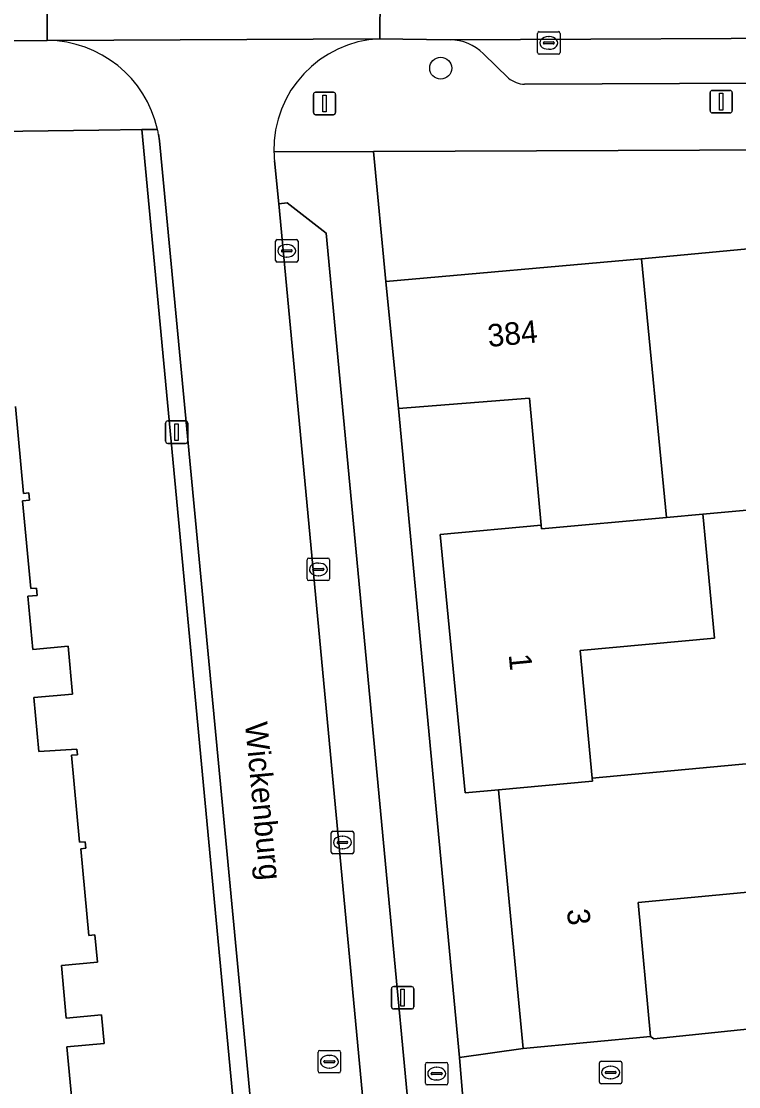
# Model space of a CAD drawing. Extents: x 157793 to 159380, y 380877 to 382313.
# Drawn here: x 158358.14 to 158390.06, y 381212.96 to 381260.34 of the extents above; entities that cross this region are included whole.
import ezdxf

# ---------------------------------------------------------------- set-up
doc = ezdxf.new("R2010")
doc.units = 0
for name, color, linetype in [('IMGEO_Boom', 7, 'Continuous'), ('IMGEO_Brandkraan', 7, 'Continuous'), ('IMGEO_Erf', 7, 'Continuous'), ('IMGEO_Kolk', 7, 'Continuous'), ('IMGEO_Lichtmast', 7, 'Continuous'), ('IMGEO_Openbare_ruimte_label', 7, 'Continuous'), ('IMGEO_Pand', 7, 'Continuous'), ('IMGEO_Pand_nummerreeks', 7, 'Continuous'), ('IMGEO_Parkeervlak_open', 7, 'Continuous'), ('IMGEO_Rijbaan_lokaal_gesloten', 7, 'Continuous'), ('IMGEO_Rijbaan_lokaal_open', 7, 'Continuous'), ('IMGEO_Rioolput', 7, 'Continuous'), ('IMGEO_Voetpad_open', 7, 'Continuous')]:
    doc.layers.add(name, color=color, linetype=linetype)

msp = doc.modelspace()

# ---------------------------------------------------------------- linework, layer by layer
at = {"layer": 'IMGEO_Boom'}
msp.add_circle((158376.803, 381258.252), 0.489, dxfattribs=at)
at = {"layer": 'IMGEO_Brandkraan'}
for p, q in [((158376.124, 381213.119), (158376.124, 381213.971)), ((158376.199, 381214.045), (158377.051, 381214.045)), ((158376.612, 381213.825), (158376.637, 381213.825)), ((158377.125, 381213.971), (158377.125, 381213.119)), ((158376.383, 381213.539), (158376.383, 381213.551)), ((158376.821, 381213.502), (158376.423, 381213.502)), ((158376.426, 381213.588), (158376.824, 381213.588)), ((158376.635, 381213.265), (158376.61, 381213.265)), ((158376.867, 381213.551), (158376.867, 381213.539)), ((158377.051, 381213.045), (158376.199, 381213.045))]:
    msp.add_line(p, q, dxfattribs=at)
for points in [[(158376.124, 381213.119), (158376.124, 381213.971)], [(158376.199, 381214.045), (158377.051, 381214.045)], [(158377.125, 381213.971), (158377.125, 381213.119)], [(158377.051, 381213.045), (158376.199, 381213.045)]]:
    msp.add_lwpolyline(points, dxfattribs=at)
for centre, radius, start, end in [((158376.201, 381213.969), 0.0765, 91.552, 178.448), ((158376.201, 381213.969), 0.0765, 91.552, 178.448), ((158377.049, 381213.969), 0.0765, 1.552, 88.448), ((158377.049, 381213.969), 0.0765, 1.552, 88.448), ((158376.423, 381213.548), 0.0403, 85.8775, 175.7526), ((158376.42, 381213.538), 0.0366, 178.938, 274.7102), ((158376.824, 381213.545), 0.043, 264.8664, 352.4533), ((158376.828, 381213.55), 0.0386, 1.7309, 96.639), ((158376.201, 381213.121), 0.0765, 181.552, 268.448), ((158376.201, 381213.121), 0.0765, 181.552, 268.448), ((158377.049, 381213.121), 0.0765, 271.552, 358.448), ((158377.049, 381213.121), 0.0765, 271.552, 358.448)]:
    msp.add_arc(centre, radius, start, end, dxfattribs=at)
for centre, major_axis, ratio, start_param, end_param in [((158376.611, 381213.545), (-0.387, 0.002), 0.722429, 4.712389, 7.853982), ((158376.636, 381213.545), (-0.39, 0.002), 0.717154, 1.570796, 4.712389)]:
    msp.add_ellipse(centre, major_axis=major_axis, ratio=ratio, start_param=start_param, end_param=end_param, dxfattribs=at)
at = {"layer": 'IMGEO_Erf'}
for points in [[(158342.457, 381174.017), (158370.929, 381176.542), (158363.503, 381255.524), (158361.586, 381255.498), (158354.812, 381255.407)], [(158457.221, 381254.886), (158373.812, 381254.547), (158374.358, 381248.767), (158385.741, 381249.78), (158388.106, 381250), (158397.101, 381250.836), (158397.182, 381250), (158397.249, 381249.305), (158397.445, 381249.323), (158400.053, 381249.568), (158404.644, 381250), (158408.591, 381250.371), (158419.936, 381251.438), (158420.115, 381251.455), (158420.259, 381249.915), (158421.175, 381250), (158431.419, 381250.951), (158431.563, 381249.427), (158431.727, 381249.442), (158433.226, 381249.581), (158437.743, 381250)], [(158357.888, 381243.205), (158358.247, 381239.343), (158358.473, 381239.364), (158358.503, 381239.042), (158358.202, 381239.014), (158358.564, 381235.112), (158358.816, 381235.135), (158358.846, 381234.808), (158358.437, 381234.77), (158358.656, 381232.404), (158360.226, 381232.549), (158360.424, 381230.415), (158358.706, 381230.267), (158358.929, 381227.864), (158360.618, 381227.972), (158360.641, 381227.725), (158360.38, 381227.701), (158360.738, 381223.835), (158360.98, 381223.857), (158361.007, 381223.563), (158360.789, 381223.543), (158361.146, 381219.69), (158361.414, 381219.715), (158361.527, 381218.502), (158359.927, 381218.354), (158360.144, 381216.012), (158361.713, 381216.158), (158361.831, 381214.889), (158360.174, 381214.735), (158360.393, 381212.376)], [(158392.391, 381238.778), (158388.467, 381238.425), (158388.48, 381238.281), (158388.582, 381237.189), (158388.984, 381232.914), (158383.01, 381232.352), (158383.543, 381226.677), (158390.701, 381227.35)]]:
    msp.add_lwpolyline(points, dxfattribs=at)
for points in [[(158379.381, 381226.167), (158377.888, 381226.031), (158376.781, 381237.514), (158381.271, 381237.926), (158380.752, 381243.577), (158374.921, 381243.116), (158377.638, 381214.267), (158380.47, 381214.66), (158379.573, 381224.131), (158379.397, 381225.995)], [(158391.263, 381223.189), (158391.401, 381221.697), (158385.588, 381221.157), (158386.141, 381215.192), (158386.294, 381215.09), (158403.568, 381216.879), (158403.446, 381218.363), (158397.636, 381217.766), (158397.081, 381223.729), (158392.024, 381223.26), (158391.414, 381223.203)]]:
    msp.add_lwpolyline(points, close=True, dxfattribs=at)
at = {"layer": 'IMGEO_Kolk'}
for p, q in [((158381.112, 381258.95), (158381.112, 381259.802)), ((158381.187, 381259.876), (158382.039, 381259.876)), ((158381.6, 381259.656), (158381.625, 381259.656)), ((158382.113, 381259.802), (158382.113, 381258.95)), ((158381.371, 381259.37), (158381.371, 381259.382)), ((158381.809, 381259.333), (158381.411, 381259.333)), ((158381.414, 381259.419), (158381.812, 381259.419)), ((158381.855, 381259.382), (158381.855, 381259.37)), ((158382.039, 381258.876), (158381.187, 381258.876)), ((158381.623, 381259.096), (158381.598, 381259.096)), ((158369.529, 381250.632), (158370.381, 381250.632)), ((158369.454, 381249.706), (158369.454, 381250.558)), ((158369.756, 381250.175), (158370.154, 381250.175)), ((158369.942, 381250.412), (158369.967, 381250.412)), ((158370.455, 381250.558), (158370.455, 381249.706)), ((158369.713, 381250.126), (158369.713, 381250.138)), ((158370.151, 381250.089), (158369.753, 381250.089)), ((158369.965, 381249.852), (158369.94, 381249.852)), ((158370.197, 381250.138), (158370.197, 381250.126)), ((158370.381, 381249.632), (158369.529, 381249.632)), ((158370.935, 381236.465), (158371.787, 381236.465)), ((158370.86, 381235.539), (158370.86, 381236.391)), ((158371.119, 381235.959), (158371.119, 381235.971)), ((158371.162, 381236.008), (158371.56, 381236.008)), ((158371.348, 381236.245), (158371.373, 381236.245)), ((158371.603, 381235.971), (158371.603, 381235.959)), ((158371.861, 381236.391), (158371.861, 381235.539)), ((158371.787, 381235.465), (158370.935, 381235.465)), ((158371.557, 381235.922), (158371.159, 381235.922)), ((158371.371, 381235.685), (158371.346, 381235.685)), ((158371.933, 381223.397), (158371.933, 381224.249)), ((158372.008, 381224.323), (158372.86, 381224.323)), ((158372.421, 381224.103), (158372.446, 381224.103)), ((158372.934, 381224.249), (158372.934, 381223.397)), ((158372.192, 381223.817), (158372.192, 381223.829)), ((158372.63, 381223.78), (158372.232, 381223.78)), ((158372.235, 381223.866), (158372.633, 381223.866)), ((158372.676, 381223.829), (158372.676, 381223.817)), ((158372.86, 381223.323), (158372.008, 381223.323)), ((158372.444, 381223.543), (158372.419, 381223.543)), ((158383.865, 381213.168), (158383.865, 381214.02)), ((158383.94, 381214.094), (158384.792, 381214.094)), ((158384.353, 381213.874), (158384.378, 381213.874)), ((158384.866, 381214.02), (158384.866, 381213.168)), ((158384.124, 381213.588), (158384.124, 381213.6)), ((158384.562, 381213.551), (158384.164, 381213.551)), ((158384.167, 381213.637), (158384.565, 381213.637)), ((158384.376, 381213.314), (158384.351, 381213.314)), ((158384.608, 381213.6), (158384.608, 381213.588)), ((158384.792, 381213.094), (158383.94, 381213.094))]:
    msp.add_line(p, q, dxfattribs=at)
for points in [[(158381.112, 381258.95), (158381.112, 381259.802)], [(158381.187, 381259.876), (158382.039, 381259.876)], [(158382.113, 381259.802), (158382.113, 381258.95)], [(158382.039, 381258.876), (158381.187, 381258.876)], [(158369.529, 381250.632), (158370.381, 381250.632)], [(158369.454, 381249.706), (158369.454, 381250.558)], [(158370.455, 381250.558), (158370.455, 381249.706)], [(158370.381, 381249.632), (158369.529, 381249.632)], [(158370.935, 381236.465), (158371.787, 381236.465)], [(158370.86, 381235.539), (158370.86, 381236.391)], [(158371.861, 381236.391), (158371.861, 381235.539)], [(158371.787, 381235.465), (158370.935, 381235.465)], [(158371.933, 381223.397), (158371.933, 381224.249)], [(158372.008, 381224.323), (158372.86, 381224.323)], [(158372.934, 381224.249), (158372.934, 381223.397)], [(158372.86, 381223.323), (158372.008, 381223.323)], [(158383.865, 381213.168), (158383.865, 381214.02)], [(158383.94, 381214.094), (158384.792, 381214.094)], [(158384.866, 381214.02), (158384.866, 381213.168)], [(158384.792, 381213.094), (158383.94, 381213.094)]]:
    msp.add_lwpolyline(points, dxfattribs=at)
for centre, radius, start, end in [((158381.189, 381259.8), 0.0765, 91.552, 178.448), ((158381.189, 381259.8), 0.0765, 91.552, 178.448), ((158382.037, 381259.8), 0.0765, 1.552, 88.448), ((158382.037, 381259.8), 0.0765, 1.552, 88.448), ((158381.411, 381259.379), 0.0403, 85.8775, 175.7526), ((158381.408, 381259.369), 0.0366, 178.938, 274.7102), ((158381.812, 381259.376), 0.043, 264.8664, 352.4533), ((158381.816, 381259.381), 0.0386, 1.7309, 96.639), ((158381.189, 381258.952), 0.0765, 181.552, 268.448), ((158381.189, 381258.952), 0.0765, 181.552, 268.448), ((158382.037, 381258.952), 0.0765, 271.552, 358.448), ((158382.037, 381258.952), 0.0765, 271.552, 358.448), ((158369.531, 381250.556), 0.0765, 91.552, 178.448), ((158369.531, 381250.556), 0.0765, 91.552, 178.448), ((158370.379, 381250.556), 0.0765, 1.552, 88.448), ((158370.379, 381250.556), 0.0765, 1.552, 88.448), ((158369.753, 381250.135), 0.0403, 85.8775, 175.7526), ((158370.158, 381250.137), 0.0386, 1.7309, 96.639), ((158369.531, 381249.708), 0.0765, 181.552, 268.448), ((158369.531, 381249.708), 0.0765, 181.552, 268.448), ((158369.75, 381250.125), 0.0366, 178.938, 274.7102), ((158370.154, 381250.132), 0.043, 264.8664, 352.4533), ((158370.379, 381249.708), 0.0765, 271.552, 358.448), ((158370.379, 381249.708), 0.0765, 271.552, 358.448), ((158370.937, 381236.389), 0.0765, 91.552, 178.448), ((158370.937, 381236.389), 0.0765, 91.552, 178.448), ((158371.785, 381236.389), 0.0765, 1.552, 88.448), ((158371.785, 381236.389), 0.0765, 1.552, 88.448), ((158371.159, 381235.968), 0.0403, 85.8775, 175.7526), ((158371.156, 381235.958), 0.0366, 178.938, 274.7102), ((158371.56, 381235.965), 0.043, 264.8664, 352.4533), ((158371.564, 381235.97), 0.0386, 1.7309, 96.639), ((158370.937, 381235.541), 0.0765, 181.552, 268.448), ((158370.937, 381235.541), 0.0765, 181.552, 268.448), ((158371.785, 381235.541), 0.0765, 271.552, 358.448), ((158371.785, 381235.541), 0.0765, 271.552, 358.448), ((158372.01, 381224.247), 0.0765, 91.552, 178.448), ((158372.01, 381224.247), 0.0765, 91.552, 178.448), ((158372.858, 381224.247), 0.0765, 1.552, 88.448), ((158372.858, 381224.247), 0.0765, 1.552, 88.448), ((158372.232, 381223.826), 0.0403, 85.8775, 175.7526), ((158372.229, 381223.816), 0.0366, 178.938, 274.7102), ((158372.633, 381223.823), 0.043, 264.8664, 352.4533), ((158372.637, 381223.828), 0.0386, 1.7309, 96.639), ((158372.01, 381223.399), 0.0765, 181.552, 268.448), ((158372.01, 381223.399), 0.0765, 181.552, 268.448), ((158372.858, 381223.399), 0.0765, 271.552, 358.448), ((158372.858, 381223.399), 0.0765, 271.552, 358.448), ((158383.942, 381214.018), 0.0765, 91.552, 178.448), ((158383.942, 381214.018), 0.0765, 91.552, 178.448), ((158384.79, 381214.018), 0.0765, 1.552, 88.448), ((158384.79, 381214.018), 0.0765, 1.552, 88.448), ((158384.164, 381213.597), 0.0403, 85.8775, 175.7526), ((158384.161, 381213.587), 0.0366, 178.938, 274.7102), ((158384.565, 381213.594), 0.043, 264.8664, 352.4533), ((158384.569, 381213.599), 0.0386, 1.7309, 96.639), ((158383.942, 381213.17), 0.0765, 181.552, 268.448), ((158383.942, 381213.17), 0.0765, 181.552, 268.448), ((158384.79, 381213.17), 0.0765, 271.552, 358.448), ((158384.79, 381213.17), 0.0765, 271.552, 358.448)]:
    msp.add_arc(centre, radius, start, end, dxfattribs=at)
for centre, major_axis, ratio, start_param, end_param in [((158381.599, 381259.376), (-0.387, 0.002), 0.722429, 4.712389, 7.853982), ((158381.624, 381259.376), (-0.39, 0.002), 0.717154, 1.570796, 4.712389), ((158369.941, 381250.132), (-0.387, 0.002), 0.722429, 4.712389, 7.853982), ((158369.966, 381250.132), (-0.39, 0.002), 0.717154, 1.570796, 4.712389), ((158371.347, 381235.965), (-0.387, 0.002), 0.722429, 4.712389, 7.853982), ((158371.372, 381235.965), (-0.39, 0.002), 0.717154, 1.570796, 4.712389), ((158372.42, 381223.823), (-0.387, 0.002), 0.722429, 4.712389, 7.853982), ((158372.445, 381223.823), (-0.39, 0.002), 0.717154, 1.570796, 4.712389), ((158384.352, 381213.594), (-0.387, 0.002), 0.722429, 4.712389, 7.853982), ((158384.377, 381213.594), (-0.39, 0.002), 0.717154, 1.570796, 4.712389)]:
    msp.add_ellipse(centre, major_axis=major_axis, ratio=ratio, start_param=start_param, end_param=end_param, dxfattribs=at)
at = {"layer": 'IMGEO_Lichtmast'}
for p, q in [((158388.887, 381257.266), (158389.677, 381257.266)), ((158389.677, 381257.266), (158388.887, 381257.266)), ((158371.137, 381256.284), (158371.137, 381257.084)), ((158371.137, 381257.084), (158371.137, 381256.284)), ((158371.237, 381257.184), (158372.027, 381257.184)), ((158372.027, 381257.184), (158371.237, 381257.184)), ((158372.127, 381257.084), (158372.127, 381256.284)), ((158372.127, 381256.284), (158372.127, 381257.084)), ((158388.787, 381256.366), (158388.787, 381257.166)), ((158388.787, 381257.166), (158388.787, 381256.366)), ((158389.777, 381257.166), (158389.777, 381256.366)), ((158389.777, 381256.366), (158389.777, 381257.166)), ((158372.027, 381256.184), (158371.237, 381256.184)), ((158371.237, 381256.184), (158372.027, 381256.184)), ((158389.677, 381256.266), (158388.887, 381256.266)), ((158388.887, 381256.266), (158389.677, 381256.266)), ((158364.659, 381242.57), (158365.449, 381242.57)), ((158365.449, 381242.57), (158364.659, 381242.57)), ((158364.559, 381241.67), (158364.559, 381242.47)), ((158364.559, 381242.47), (158364.559, 381241.67)), ((158365.549, 381242.47), (158365.549, 381241.67)), ((158365.549, 381241.67), (158365.549, 381242.47)), ((158365.449, 381241.57), (158364.659, 381241.57)), ((158364.659, 381241.57), (158365.449, 381241.57)), ((158374.612, 381216.518), (158374.612, 381217.318)), ((158374.612, 381217.318), (158374.612, 381216.518)), ((158374.712, 381217.418), (158375.502, 381217.418)), ((158375.502, 381217.418), (158374.712, 381217.418)), ((158375.602, 381217.318), (158375.602, 381216.518)), ((158375.602, 381216.518), (158375.602, 381217.318)), ((158375.502, 381216.418), (158374.712, 381216.418)), ((158374.712, 381216.418), (158375.502, 381216.418))]:
    msp.add_line(p, q, dxfattribs=at)
for points in [[(158371.557, 381257.059), (158371.707, 381257.059), (158371.707, 381256.309), (158371.557, 381256.309), (158371.557, 381257.059)], [(158389.207, 381257.141), (158389.357, 381257.141), (158389.357, 381256.391), (158389.207, 381256.391), (158389.207, 381257.141)], [(158364.979, 381242.445), (158365.129, 381242.445), (158365.129, 381241.695), (158364.979, 381241.695), (158364.979, 381242.445)], [(158375.032, 381217.293), (158375.182, 381217.293), (158375.182, 381216.543), (158375.032, 381216.543), (158375.032, 381217.293)]]:
    msp.add_lwpolyline(points, dxfattribs=at)
for centre, start, end in [((158388.887, 381257.166), 90, 180), ((158388.887, 381257.166), 90, 180), ((158389.677, 381257.166), 0, 90), ((158389.677, 381257.166), 360, 90), ((158371.237, 381257.084), 90, 180), ((158371.237, 381257.084), 90, 180), ((158372.027, 381257.084), 0, 90), ((158372.027, 381257.084), 360, 90), ((158388.887, 381256.366), 180, 270), ((158388.887, 381256.366), 180, 270), ((158389.677, 381256.366), 270, 0), ((158389.677, 381256.366), 270, 0), ((158371.237, 381256.284), 180, 270), ((158371.237, 381256.284), 180, 270), ((158372.027, 381256.284), 270, 0), ((158372.027, 381256.284), 270, 0), ((158364.659, 381242.47), 90, 180), ((158364.659, 381242.47), 90, 180), ((158365.449, 381242.47), 0, 90), ((158365.449, 381242.47), 360, 90), ((158364.659, 381241.67), 180, 270), ((158364.659, 381241.67), 180, 270), ((158365.449, 381241.67), 270, 0), ((158365.449, 381241.67), 270, 0), ((158374.712, 381217.318), 90, 180), ((158374.712, 381217.318), 90, 180), ((158375.502, 381217.318), 0, 90), ((158375.502, 381217.318), 360, 90), ((158374.712, 381216.518), 180, 270), ((158374.712, 381216.518), 180, 270), ((158375.502, 381216.518), 270, 0), ((158375.502, 381216.518), 270, 0)]:
    msp.add_arc(centre, 0.1, start, end, dxfattribs=at)
at = {"layer": 'IMGEO_Pand'}
for points in [[(158397.65, 381245.17), (158397.249, 381249.305), (158397.182, 381250), (158397.101, 381250.836), (158388.106, 381250), (158385.741, 381249.78), (158386.85, 381238.28), (158388.467, 381238.425), (158392.391, 381238.778), (158391.842, 381244.624), (158396.708, 381245.082), (158397.498, 381245.156)], [(158385.741, 381249.78), (158374.358, 381248.767), (158374.921, 381243.116), (158380.752, 381243.577), (158381.271, 381237.926), (158381.285, 381237.77), (158386.85, 381238.28)], [(158388.467, 381238.425), (158386.85, 381238.28), (158381.285, 381237.77), (158381.271, 381237.926), (158376.781, 381237.514), (158377.888, 381226.031), (158379.381, 381226.167), (158383.555, 381226.549), (158383.543, 381226.677), (158383.01, 381232.352), (158388.984, 381232.914), (158388.582, 381237.189), (158388.48, 381238.281)], [(158390.701, 381227.35), (158383.543, 381226.677), (158383.555, 381226.549), (158379.381, 381226.167), (158379.397, 381225.995), (158379.573, 381224.131), (158380.47, 381214.66), (158386.141, 381215.192), (158385.588, 381221.157), (158391.401, 381221.697), (158391.263, 381223.189), (158390.876, 381227.366)]]:
    msp.add_lwpolyline(points, close=True, dxfattribs=at)
msp.add_lwpolyline([(158360.393, 381212.376), (158360.174, 381214.735), (158361.831, 381214.889), (158361.713, 381216.158), (158360.144, 381216.012), (158359.927, 381218.354), (158361.527, 381218.502), (158361.414, 381219.715), (158361.146, 381219.69), (158360.789, 381223.543), (158361.007, 381223.563), (158360.98, 381223.857), (158360.738, 381223.835), (158360.38, 381227.701), (158360.641, 381227.725), (158360.618, 381227.972), (158358.929, 381227.864), (158358.706, 381230.267), (158360.424, 381230.415), (158360.226, 381232.549), (158358.656, 381232.404), (158358.437, 381234.77), (158358.846, 381234.808), (158358.816, 381235.135), (158358.564, 381235.112), (158358.202, 381239.014), (158358.503, 381239.042), (158358.473, 381239.364), (158358.247, 381239.343), (158357.888, 381243.205)], dxfattribs=at)
at = {"layer": 'IMGEO_Parkeervlak_open'}
for points in [[(158414.748, 381259.693), (158377.232, 381259.519)], [(158378.701, 381258.893), (158379.818, 381257.812)], [(158380.538, 381257.539), (158411.576, 381257.67)]]:
    msp.add_lwpolyline(points, dxfattribs=at)
msp.add_lwpolyline([(158374.576, 381199.487), (158376.334, 381180.604), (158378.302, 381180.773), (158371.708, 381250.914), (158369.97, 381252.265), (158369.602, 381252.222), (158374.236, 381202.94)], close=True, dxfattribs=at)
for centre, radius, start, end in [((158377.192, 381257.389), 2.13, 44.9087, 88.9297), ((158380.573, 381258.716), 1.177, 230.1493, 268.3206)]:
    msp.add_arc(centre, radius, start, end, dxfattribs=at)
at = {"layer": 'IMGEO_Rijbaan_lokaal_gesloten'}
for points in [[(158414.748, 381259.693), (158415.841, 381259.699), (158416.045, 381259.7), (158452.413, 381259.816), (158453.527, 381259.813), (158453.494, 381265.863), (158447.459, 381265.784), (158394.254, 381265.587), (158381.644, 381265.541), (158374.137, 381265.491), (158374.097, 381259.557), (158375.117, 381259.544), (158377.232, 381259.519)], [(158351.694, 381259.465), (158354.637, 381259.474), (158359.295, 381259.485), (158359.308, 381265.463), (158336.235, 381265.417), (158332.537, 381265.427), (158332.578, 381259.441), (158335.765, 381259.432), (158338.41, 381259.425)]]:
    msp.add_lwpolyline(points, close=True, dxfattribs=at)
at = {"layer": 'IMGEO_Rijbaan_lokaal_open'}
msp.add_lwpolyline([(158374.137, 381265.491), (158359.308, 381265.463), (158359.295, 381259.485), (158374.097, 381259.557)], close=True, dxfattribs=at)
for points in [[(158374.097, 381259.557), (158359.295, 381259.485)], [(158364.245, 381255.318), (158364.29, 381255.019), (158369.269, 381202.486), (158374.236, 381202.94), (158369.602, 381252.222)], [(158369.602, 381252.222), (158369.41, 381254.138)]]:
    msp.add_lwpolyline(points, dxfattribs=at)
for centre, radius, start, end in [((158359.268, 381254.429), 5.056, 12.6137, 89.6918), ((158374.304, 381254.641), 4.921, 92.4165, 181.2999), ((158360.469, 381254.675), 3.831, 9.6701, 12.9498), ((158374.828, 381254.681), 5.446, 181.5968, 185.72)]:
    msp.add_arc(centre, radius, start, end, dxfattribs=at)
at = {"layer": 'IMGEO_Rioolput'}
for p, q in [((158371.349, 381213.648), (158371.349, 381214.5)), ((158371.424, 381214.574), (158372.276, 381214.574)), ((158371.837, 381214.354), (158371.862, 381214.354)), ((158372.35, 381214.5), (158372.35, 381213.648)), ((158371.608, 381214.068), (158371.608, 381214.08)), ((158372.046, 381214.031), (158371.648, 381214.031)), ((158371.651, 381214.117), (158372.049, 381214.117)), ((158371.86, 381213.794), (158371.835, 381213.794)), ((158372.092, 381214.08), (158372.092, 381214.068)), ((158372.276, 381213.574), (158371.424, 381213.574))]:
    msp.add_line(p, q, dxfattribs=at)
for points in [[(158371.349, 381213.648), (158371.349, 381214.5)], [(158371.424, 381214.574), (158372.276, 381214.574)], [(158372.35, 381214.5), (158372.35, 381213.648)], [(158372.276, 381213.574), (158371.424, 381213.574)]]:
    msp.add_lwpolyline(points, dxfattribs=at)
for centre, radius, start, end in [((158371.426, 381214.498), 0.0765, 91.552, 178.448), ((158371.426, 381214.498), 0.0765, 91.552, 178.448), ((158372.274, 381214.498), 0.0765, 1.552, 88.448), ((158372.274, 381214.498), 0.0765, 1.552, 88.448), ((158371.648, 381214.077), 0.0403, 85.8775, 175.7526), ((158371.645, 381214.067), 0.0366, 178.938, 274.7102), ((158372.049, 381214.074), 0.043, 264.8664, 352.4533), ((158372.053, 381214.079), 0.0386, 1.7309, 96.639), ((158371.426, 381213.65), 0.0765, 181.552, 268.448), ((158371.426, 381213.65), 0.0765, 181.552, 268.448), ((158372.274, 381213.65), 0.0765, 271.552, 358.448), ((158372.274, 381213.65), 0.0765, 271.552, 358.448)]:
    msp.add_arc(centre, radius, start, end, dxfattribs=at)
for centre, major_axis, ratio, start_param, end_param in [((158371.836, 381214.074), (-0.387, 0.002), 0.722429, 4.712389, 7.853982), ((158371.861, 381214.074), (-0.39, 0.002), 0.717154, 1.570796, 4.712389)]:
    msp.add_ellipse(centre, major_axis=major_axis, ratio=ratio, start_param=start_param, end_param=end_param, dxfattribs=at)
at = {"layer": 'IMGEO_Voetpad_open'}
for points in [[(158359.295, 381259.485), (158354.637, 381259.474), (158351.694, 381259.465), (158338.41, 381259.425), (158335.765, 381259.432), (158332.578, 381259.441), (158321.002, 381259.426), (158321.009, 381258.825), (158321.051, 381255.433), (158323.432, 381255.431), (158354.812, 381255.407), (158361.586, 381255.498), (158363.503, 381255.524), (158364.202, 381255.533)], [(158377.232, 381259.519), (158375.117, 381259.544), (158374.097, 381259.557)], [(158379.818, 381257.812), (158378.701, 381258.893)], [(158411.576, 381257.67), (158380.538, 381257.539)], [(158364.202, 381255.533), (158363.503, 381255.524), (158370.929, 381176.542), (158372.191, 381176.222)], [(158369.608, 381199.034), (158369.269, 381202.486), (158364.29, 381255.019), (158364.245, 381255.318)], [(158369.385, 381254.529), (158373.812, 381254.547), (158457.221, 381254.886), (158459.094, 381254.91)], [(158377.638, 381214.267), (158374.921, 381243.116), (158374.358, 381248.767), (158373.812, 381254.547), (158369.385, 381254.529)], [(158369.41, 381254.138), (158369.602, 381252.222), (158369.97, 381252.265), (158371.708, 381250.914), (158378.302, 381180.773), (158380.608, 381180.992), (158379.898, 381188.48), (158380.011, 381188.491), (158377.877, 381211.408), (158377.638, 381214.267)]]:
    msp.add_lwpolyline(points, dxfattribs=at)
msp.add_lwpolyline([(158414.936, 381214.906), (158426.439, 381215.918), (158427.728, 381216.063), (158427.485, 381218.497), (158417.373, 381217.577), (158403.568, 381216.879), (158386.294, 381215.09), (158386.141, 381215.192), (158380.47, 381214.66), (158377.638, 381214.267), (158377.877, 381211.408), (158380.748, 381211.65), (158392.251, 381212.713), (158392.379, 381212.725)], close=True, dxfattribs=at)
for centre, radius, start, end in [((158359.268, 381254.429), 5.056, 12.6137, 89.6918), ((158374.304, 381254.641), 4.921, 92.4165, 181.2999), ((158377.192, 381257.389), 2.13, 44.9087, 88.9297), ((158380.573, 381258.716), 1.177, 230.1493, 268.3206), ((158360.469, 381254.675), 3.831, 9.6701, 12.9498), ((158374.828, 381254.681), 5.446, 181.5968, 185.72)]:
    msp.add_arc(centre, radius, start, end, dxfattribs=at)

# ---------------------------------------------------------------- texts
at = {"layer": 'IMGEO_Openbare_ruimte_label'}
msp.add_text('Wickenburg', height=1, rotation=275.3915, dxfattribs=at).set_placement((158368.092, 381229.133))
at = {"layer": 'IMGEO_Pand_nummerreeks'}
for s, rotation, p in [('384', 5.3046, (158378.932, 381245.853)), ('1', 275.5059, (158379.827, 381232.175)), ('3', 275.4085, (158382.417, 381220.839))]:
    msp.add_text(s, height=1, rotation=rotation, dxfattribs=at).set_placement(p)

doc.saveas('drawing.dxf')
